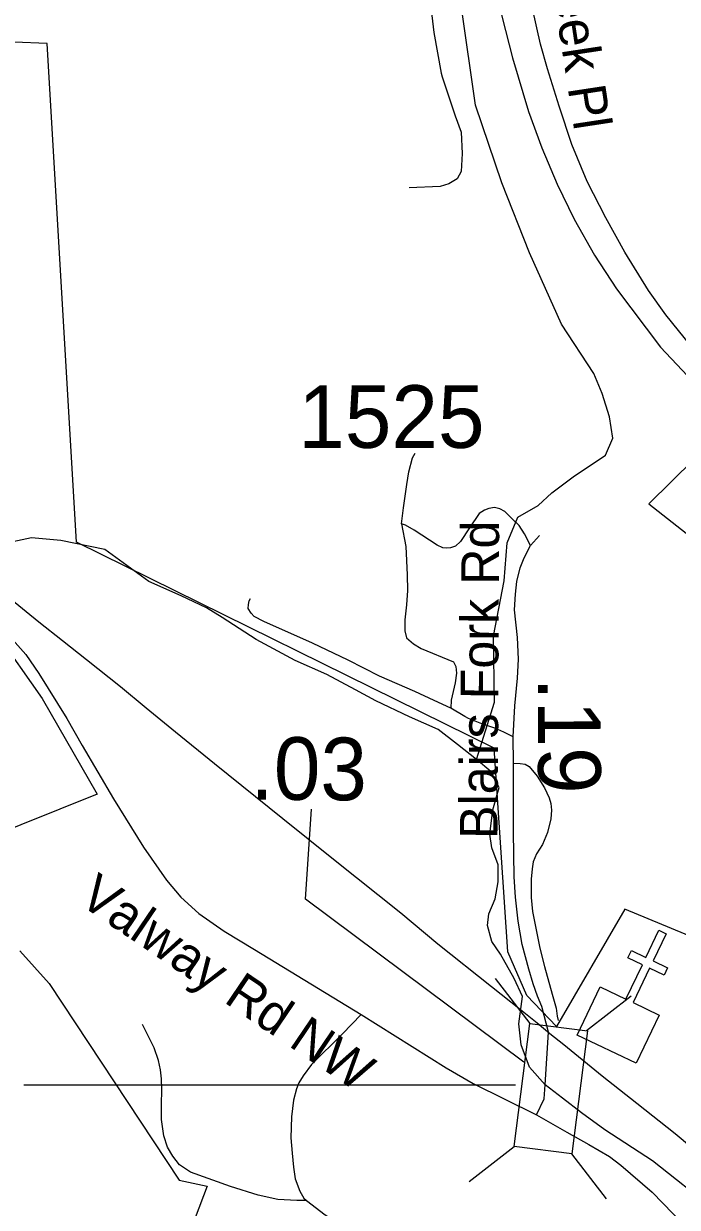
# Model space of a CAD drawing. Extents: x 1159738 to 1321356, y 736314 to 882035.
# Drawn here: x 1245538 to 1246843, y 804751 to 807113 of the extents above; entities that cross this region are included whole.
import ezdxf

# ---------------------------------------------------------------- set-up
doc = ezdxf.new("R2010")
doc.units = 0
for name, color, linetype in [('Exist Boundary Political City Limit New', 7, 'Continuous'), ('Exist Cultural Church CELL', 7, 'Continuous'), ('Exist Hydrographic Creek Single Shore', 7, 'Continuous'), ('Exist Railroad Mainline', 7, 'Continuous'), ('Exist Road Non-System Type 51', 7, 'Continuous'), ('Exist Road Primary NC Attributed', 7, 'Continuous'), ('Exist Road Primary NC Label', 7, 'Continuous'), ('Exist Road Primary US Divided Attributed', 7, 'Continuous'), ('Exist Road Primary US Label', 7, 'Continuous'), ('Exist Road Secondary Mileage Hundredths English Label', 7, 'Continuous'), ('Exist Road Secondary Structure Standard Bridge CELL', 7, 'Continuous'), ('Exist Road Secondary Structure Standard Bridge Number Label', 7, 'Continuous'), ('Exist Road Secondary Type 51 Attributed', 7, 'Continuous'), ('Exist Road Secondary Type 51 Label', 7, 'Continuous'), ('Exist Road Secondary Type 51 Number Label', 7, 'Continuous'), ('Map Preparation Boundary City Limit Buffer Line', 7, 'Continuous')]:
    doc.layers.add(name, color=color, linetype=linetype)

msp = doc.modelspace()

# ---------------------------------------------------------------- linework, layer by layer
at = {"layer": 'Exist Boundary Political City Limit New'}
for points in [[(1246601.7, 805111.6), (1246542.2, 805173.1), (1246504.5, 805260.5), (1246476.9, 805666.7), (1245643.6, 806077.7), (1245585.2, 807073.2), (1245321.1, 807084)], [(1248630.2, 806517.4), (1248381.6, 806491), (1248340.8, 806327.7), (1248299, 806218.7), (1248187.3, 806048.3), (1247704, 806248.5), (1247464.3, 806345.1), (1247275.3, 806420.2), (1247147, 806510.3), (1246786, 806154.6), (1246953.5, 806022.6), (1247101.2, 805927.7), (1247005.4, 805052.6), (1246871.8, 805106.6), (1246951.4, 805257.4), (1246738.2, 805345.6), (1246601.7, 805111.6)], [(1245482.1, 805897.6), (1245575.4, 805765.8), (1245684.6, 805575.2), (1245457.4, 805483.9)], [(1245530.8, 805262.5), (1245589.4, 805197.6), (1245848.8, 804804.9), (1245904.3, 804793), (1245863.8, 804685.8), (1245971.8, 804624.1), (1245925.5, 804506.7), (1245706.5, 804117.7), (1245537.9, 803709.7)]]:
    msp.add_lwpolyline(points, dxfattribs=at)
at = {"layer": 'Exist Cultural Church CELL'}
msp.add_lwpolyline([(1246688.7, 805190.4), (1246740.1, 805166), (1246772.9, 805234.8), (1246744, 805248.5), (1246750.9, 805263), (1246779.7, 805249.2), (1246805.6, 805303.5), (1246820.1, 805296.6), (1246794.2, 805242.3), (1246823.1, 805228.6), (1246816.2, 805214.1), (1246787.3, 805227.9), (1246754.6, 805159.2), (1246806.6, 805134.3), (1246760.8, 805038.2), (1246642.9, 805094.3)], close=True, dxfattribs=at)
at = {"layer": 'Exist Hydrographic Creek Single Shore'}
for points in [[(1246441.8, 805644.6), (1246477.8, 805759), (1246475.7, 805890.4), (1246496.9, 806000.5), (1246503.2, 806076.8), (1246524.4, 806127.7), (1246564.7, 806151), (1246592.2, 806176.4), (1246634.5, 806208.2), (1246699.1, 806251.6), (1246714, 806285.5), (1246707.6, 806327.9), (1246692.8, 806374.5), (1246675.8, 806414.7), (1246611.2, 806513.3), (1246547.7, 806655.2), (1246492.6, 806795.1), (1246439.7, 806949.7), (1246412.2, 807144.6), (1246340.3, 807533.9), (1246239.3, 808212.2)], [(1246441.8, 805644.6), (1246403.7, 805674.3), (1246365.6, 805703.9), (1246308.4, 805729.3), (1246240.7, 805761.1), (1246200.4, 805783.3), (1246143.2, 805814.1), (1246079.7, 805841.6), (1246002.4, 805884), (1245934.1, 805927.8), (1245903.4, 805946.9), (1245852.6, 805971.2), (1245788, 805999.8), (1245700.1, 806063.3), (1245612.2, 806081.3), (1245554, 806086.6), (1245488.3, 806072.9)], [(1246793.4, 804843.7), (1246698.1, 804905.2), (1246651.5, 804939.1), (1246613.4, 804968.7), (1246578.8, 804995.4), (1246547.7, 805030.2), (1246530.8, 805074.7), (1246526.5, 805117), (1246533.9, 805171.1), (1246517, 805207.1), (1246489.5, 805255.8), (1246472.5, 805281.2), (1246464, 805313), (1246466.2, 805336.3), (1246478.9, 805366), (1246485.2, 805399.9), (1246485.2, 805433.8), (1246472.5, 805467.7), (1246468.3, 805495.2), (1246474.6, 805544), (1246487.3, 805588.4), (1246470.4, 805620.2), (1246441.8, 805644.6)], [(1247508.2, 803245.2), (1247495.5, 803289.6), (1247508.2, 803374.4), (1247537.9, 803476.1), (1247525.2, 803510), (1247489.2, 803552.4), (1247419.3, 803630.8), (1247375.9, 803765.3), (1247345.1, 803967.6), (1247334.6, 804031.2), (1247315.5, 804103.2), (1247300.7, 804152), (1247300.7, 804202.8), (1247309.1, 804277), (1247298.6, 804346.9), (1247215.9, 804423.1), (1247151.5, 804476.1), (1247122.8, 804510), (1247071.9, 804550.3), (1247025.3, 804616), (1246989.3, 804658.3), (1246966, 804696.5), (1246917.3, 804745.2), (1246793.4, 804843.7)]]:
    msp.add_lwpolyline(points, dxfattribs=at)
at = {"layer": 'Exist Railroad Mainline'}
for points in [[(1246588.1, 805096.7), (1246563, 805118), (1246529.9, 805144.8), (1246471.6, 805190.8), (1246364.4, 805275.6), (1246290.7, 805337.7), (1246156.8, 805444.7), (1246055.3, 805526), (1245919.2, 805635.4), (1245841.1, 805699), (1245782.5, 805747), (1245731.7, 805789.2), (1245663.3, 805843.2), (1245616, 805880.9), (1245568.5, 805918.4), (1245543.3, 805938.7), (1245495.8, 805977.7)], [(1247218, 804590.5), (1247177.6, 804622.5), (1247100.1, 804682.4), (1246995.9, 804765.9), (1246903.6, 804842.6), (1246838.4, 804897.1), (1246761.5, 804957.6), (1246692.8, 805012.3), (1246616.4, 805074.9), (1246588.1, 805096.7)]]:
    msp.add_lwpolyline(points, dxfattribs=at)
at = {"layer": 'Exist Road Non-System Type 51'}
for points in [[(1246373.5, 807006.6), (1246399.3, 806929), (1246411.6, 806896.1), (1246413, 806853.5), (1246411.6, 806817.8), (1246403.4, 806802.7), (1246386.9, 806793.1), (1246369.1, 806787.6), (1246307.4, 806784.9)], [(1246292.3, 806114.8), (1246296.5, 806146.3), (1246302.6, 806193), (1246306.8, 806218.4), (1246314.1, 806246.3), (1246319.5, 806255.4)], [(1246549.9, 806071), (1246537.5, 806094.9), (1246527.2, 806111.3), (1246513.9, 806124), (1246498.1, 806139.2), (1246488.4, 806144.6), (1246478.1, 806147), (1246466.6, 806145.2), (1246458.1, 806141.6), (1246447.2, 806134.9), (1246427.9, 806106.4), (1246409.7, 806079.1), (1246400, 806070), (1246390.3, 806066.4), (1246381.8, 806065.8), (1246374.5, 806066.4), (1246363.6, 806071.9), (1246317.6, 806102.2), (1246300, 806111.9), (1246292.3, 806114.8)], [(1246292.3, 806114.8), (1246300.8, 806069.6), (1246303.8, 806012.6), (1246304.4, 805981.7), (1246302, 805953.2), (1246298.9, 805922.8), (1246298.9, 805901), (1246302, 805887.1), (1246315.9, 805874.9), (1246331.6, 805865.9), (1246395.9, 805839.2), (1246400.6, 805829.7), (1246401.9, 805816.4), (1246399.4, 805797.6), (1246391.6, 805762.4), (1246390.4, 805746.6)], [(1246390.4, 805746.6), (1246357.7, 805762.2), (1246318.9, 805780.3), (1246248.6, 805810.9), (1246185.5, 805842.8), (1246114.6, 805876.1), (1246017.3, 805919.6), (1245998.3, 805929.5), (1245992, 805936.1), (1245986.3, 805945.8), (1245986.6, 805953.6), (1245988.1, 805961.1), (1245991.1, 805965.6)], [(1246514.9, 805689.2), (1246496.3, 805699), (1246478.3, 805706.8), (1246452.7, 805715.6), (1246425.9, 805726.1), (1246418.4, 805730.3), (1246390.4, 805746.6)], [(1246515.4, 805637.1), (1246528.8, 805636.4), (1246539.1, 805635), (1246547, 805630.2), (1246562.8, 805610.8), (1246577.5, 805588), (1246587, 805567.6), (1246590.4, 805556.5), (1246591.3, 805543), (1246590.1, 805525.9), (1246583.4, 805498.8), (1246573.8, 805475), (1246561.4, 805456), (1246555.2, 805440.4), (1246553, 805426), (1246551.3, 805405.3), (1246551.3, 805368.9), (1246553.7, 805340.8), (1246568.3, 805267.6), (1246577.9, 805230.9), (1246593.2, 805176.2), (1246600.7, 805147.9), (1246603.1, 805132), (1246605, 805123.2)], [(1246211.8, 805135.6), (1246174.6, 805096.7), (1246112.7, 805035.4), (1246095.9, 805012.9), (1246087.1, 804999.2), (1246082.8, 804987.3), (1246076.5, 804964.2), (1246072.8, 804931), (1246071.5, 804889.2), (1246074.1, 804858.9), (1246076.6, 804830.7), (1246080.3, 804807.6), (1246089.1, 804782.6), (1246097.2, 804769), (1246102.4, 804764)], [(1246102.4, 804764), (1246083.1, 804764.2), (1246045.4, 804766.6), (1246006.5, 804775.2), (1245950.8, 804792.5), (1245871.4, 804821.1), (1245849, 804835.7), (1245835.9, 804852.9), (1245825.3, 804870.6), (1245817.9, 804893.1), (1245813.4, 804925.9), (1245813, 804954.6), (1245813.8, 804986.7), (1245813, 805006.8), (1245811.4, 805024.8), (1245807.3, 805043.7), (1245798.7, 805068.7), (1245775.4, 805115.4)], [(1246102.4, 804764), (1246139.7, 804735.4), (1246186.5, 804705), (1246247.1, 804667.5), (1246303.3, 804636.3), (1246372, 804596.9), (1246450.7, 804541.9), (1246506, 804502.7), (1246537.9, 804482.7), (1246564, 804467.3)]]:
    msp.add_lwpolyline(points, dxfattribs=at)
at = {"layer": 'Exist Road Primary NC Attributed'}
for points in [[(1245505.6, 805895.5), (1245542.5, 805853.6), (1245568.6, 805816.2), (1245624.5, 805726.3), (1245655, 805672.2), (1245717.3, 805565.6), (1245777.3, 805469.3), (1245823, 805403.3), (1245851.9, 805369.8), (1245887.5, 805337), (1245938.5, 805301.9), (1245998.6, 805265), (1246211.8, 805135.6), (1246381.2, 805029), (1246435.5, 804997.9), (1246561.8, 804935)], [(1246561.8, 804935), (1246622, 804900.9), (1246665.9, 804876), (1246707.4, 804851.8), (1246729.7, 804834.8), (1246792.2, 804780.7), (1246896.1, 804673.6), (1246963.9, 804601.5), (1247008.3, 804551.9), (1247039.8, 804518.4), (1247112.6, 804442.4), (1247171.7, 804388.6), (1247209.2, 804375.2)]]:
    msp.add_lwpolyline(points, dxfattribs=at)
at = {"layer": 'Exist Road Primary US Divided Attributed'}
for points in [[(1246306.8, 808225.7), (1246316.4, 808164.1), (1246392, 807713.1), (1246429.9, 807473.5), (1246464.3, 807270.9), (1246478, 807196), (1246493.3, 807125.1), (1246513.4, 807044.6), (1246545.5, 806937.3), (1246572, 806864.8), (1246602.6, 806792.3), (1246637, 806722.7), (1246677.3, 806651), (1246721.5, 806583.4), (1246809, 806467), (1246906.3, 806363.9), (1247022.9, 806240.3), (1247117.5, 806214.2)], [(1247117.5, 806214.2), (1247071.1, 806284.2), (1246925.6, 806404.2), (1246870.1, 806469.4), (1246819.7, 806531.8), (1246785.1, 806580.1), (1246737.6, 806656.7), (1246699.8, 806725.1), (1246663, 806798), (1246632.4, 806871.3), (1246606.6, 806947.8), (1246583.4, 807022.8), (1246569.8, 807071.9), (1246553.7, 807142.8), (1246537.6, 807226.6), (1246523.9, 807305.5), (1246499.1, 807447.7), (1246454.8, 807721.9), (1246411.4, 807955.8), (1246377.6, 808149.6), (1246365.6, 808231.4)]]:
    msp.add_lwpolyline(points, dxfattribs=at)
at = {"layer": 'Exist Road Secondary Mileage Hundredths English Label'}
msp.add_lwpolyline([(1246536.3, 805040.2), (1246100.9, 805365.3), (1246112.5, 805545.2)], dxfattribs=at)
at = {"layer": 'Exist Road Secondary Structure Standard Bridge CELL'}
for p, q in [((1246548.8, 805117.6), (1246479.5, 805207.1)), ((1246661.1, 805103.3), (1246750.6, 805172.6)), ((1246427.5, 804802.5), (1246517, 804871.8)), ((1246701.1, 804767.6), (1246631.8, 804857.1))]:
    msp.add_line(p, q, dxfattribs=at)
msp.add_lwpolyline([(1246517, 804871.8), (1246548.3, 805117.7), (1246663.1, 805103), (1246631.8, 804857.1)], close=True, dxfattribs=at)
at = {"layer": 'Exist Road Secondary Structure Standard Bridge Number Label'}
msp.add_line((1246519.6, 804994.5), (1245538.7, 804994.5), dxfattribs=at)
at = {"layer": 'Exist Road Secondary Type 51 Attributed'}
for points in [[(1246306.8, 808225.7), (1246267.7, 808219), (1246239.3, 808212.2), (1246207.5, 808205.3), (1246191, 808196.3), (1246176.5, 808179.4), (1246174.5, 808150.7), (1246177.9, 808093.9), (1246191.5, 807965), (1246204.4, 807873.5), (1246223.1, 807830.7), (1246237.6, 807736), (1246256.9, 807649), (1246277, 807564.8), (1246295.5, 807475.5), (1246317.2, 807382.2), (1246329.3, 807285.7), (1246347.8, 807169.1), (1246356.6, 807095.2), (1246371.1, 807014.1), (1246373.5, 807006.6)], [(1246578.8, 804995.4), (1246585.8, 805099.9), (1246572.4, 805151.2), (1246563.3, 805171.9), (1246554.9, 805196.6), (1246546.3, 805225.6), (1246533.1, 805275), (1246525, 805321.9), (1246519.5, 805369.3), (1246517.3, 805410.3), (1246515.6, 805500.1), (1246515.4, 805591.6), (1246515.4, 805637.1), (1246514.9, 805689.2), (1246518.3, 805751.7), (1246524, 805806.3), (1246525.9, 805844.8), (1246523.5, 805887.5), (1246518, 805943), (1246519.7, 805973.9), (1246522.6, 805999.3), (1246528.8, 806026.8), (1246536.7, 806046.7), (1246549.9, 806071), (1246567.4, 806091.4)], [(1246561.8, 804935), (1246577, 804967.1), (1246578.8, 804995.4)]]:
    msp.add_lwpolyline(points, dxfattribs=at)
at = {"layer": 'Map Preparation Boundary City Limit Buffer Line'}
for points in [[(1246601.7, 805111.6), (1246542.2, 805173.1), (1246504.5, 805260.5), (1246476.9, 805666.7), (1245643.6, 806077.7), (1245585.2, 807073.2), (1245321.1, 807084)], [(1248630.2, 806517.4), (1248381.6, 806491), (1248340.8, 806327.7), (1248299, 806218.7), (1248187.3, 806048.3), (1247704, 806248.5), (1247464.3, 806345.1), (1247275.3, 806420.2), (1247147, 806510.3), (1246786, 806154.6), (1246953.5, 806022.6), (1247101.2, 805927.7), (1247005.4, 805052.6), (1246871.8, 805106.6), (1246951.4, 805257.4), (1246738.2, 805345.6), (1246601.7, 805111.6)], [(1245482.1, 805897.6), (1245575.4, 805765.8), (1245684.6, 805575.2), (1245457.4, 805483.9)], [(1245530.8, 805262.5), (1245589.4, 805197.6), (1245848.8, 804804.9), (1245904.3, 804793), (1245863.8, 804685.8), (1245971.8, 804624.1), (1245925.5, 804506.7), (1245706.5, 804117.7), (1245537.9, 803709.7)]]:
    msp.add_lwpolyline(points, dxfattribs=at)

# ---------------------------------------------------------------- texts
at = {"layer": 'Exist Road Primary NC Label'}
msp.add_text('Valway Rd NW', height=75, rotation=325.8701, dxfattribs=at).set_placement((1245644.8, 805358.4))
at = {"layer": 'Exist Road Primary US Label'}
msp.add_text('Fork Creek Pl', height=75, rotation=278.6636, dxfattribs=at).set_placement((1246544.8, 807503.2))
at = {"layer": 'Exist Road Secondary Mileage Hundredths English Label'}
for s, rotation, p in [('.19', 270.1536, (1246564.4, 805808.4)), ('.03', 359.4942, (1245990.5, 805564.6))]:
    msp.add_text(s, height=125, rotation=rotation, dxfattribs=at).set_placement(p)
at = {"layer": 'Exist Road Secondary Type 51 Label'}
msp.add_text('Blairs Fork Rd', height=75, rotation=89.692, dxfattribs=at).set_placement((1246483.7, 805485.5))
at = {"layer": 'Exist Road Secondary Type 51 Number Label'}
msp.add_text('1525', height=125, dxfattribs=at).set_placement((1246086.1, 806266.1))

doc.saveas('drawing.dxf')
